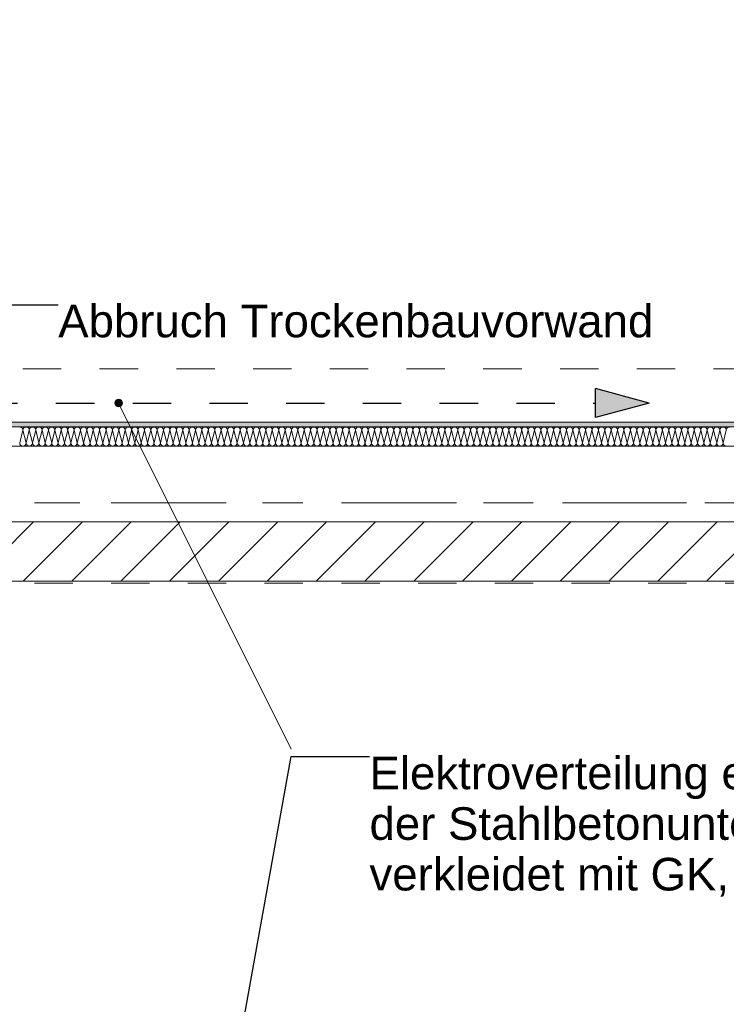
# Model space of a CAD drawing. Header units: metres. Extents: x -4 to 99, y -11 to 17.
# Tile 278 of 656: x 22.34 to 24.18, y 6.99 to 9.56. Entities that reach past the tile are written whole.
import ezdxf

# ---------------------------------------------------------------- set-up
doc = ezdxf.new("R2010")
doc.units = ezdxf.units.M
doc.header["$MEASUREMENT"] = 0
for name, pattern in [('Achse', [0.2, 0.1, -0.05, 0, -0.05]), ('Strichlinie doppelt', [0.546806, 0.264583, -0.105833, 0.070556, -0.105833]), ('Strichlinie eng', [0.115, 0.075, -0.04]), ('Untersicht', [0.1, 0.075, -0.025]), ('Wipeout_Contour', [1, 0, -1])]:
    doc.linetypes.add(name, pattern=pattern)
for name, color, linetype in [('152 - Bemaßung_ Beschriftung.Ausbau', 7, 'Continuous'), ('451 - Universal.Achsen Raster', 7, 'Continuous'), ('605 - Struktur.Wand Innen', 7, 'Continuous'), ('608 - Struktur.Träger', 7, 'Continuous'), ('650 - Abdeckung.Fußboden Aufbau', 7, 'Continuous'), ('Abbruch_606 - Struktur.Wand Innen Ausbau', 7, 'Continuous'), ('Neubau_152 - Bemaßung_ Beschriftung.Ausbau', 7, 'Continuous'), ('Neubau_653 - Abdeckung.TB Verkofferung', 7, 'Continuous')]:
    doc.layers.add(name, color=color, linetype=linetype)
doc.styles.add('ERSTELLTER_STIL_2', font='txt')
doc.linetypes.add('Abbruch 1', pattern='A,0,[1,2022.0244.A_L5A-PL02.04_iD_Grundriss 2.OG1.Shx,S=0.001984,R=0,X=0,Y=0],-0.25,0', length=0.25)
doc.dimstyles.new('ERSTELLTER_STIL__6', dxfattribs={"dimtxt": 0.18, "dimasz": 0.03648, "dimexe": 0.18, "dimexo": 0.0625, "dimgap": 0, "dimtad": 0, "dimtih": 1, "dimtoh": 1, "dimdec": 4, "dimzin": 0, "dimdsep": 46, "dimcen": 0.09, "dimadec": 0, "dimazin": 0, "dimtfac": 1, "dimtdec": 4, "dimtmove": 0, "dimatfit": 3, "dimldrblk": 'ARROWHEAD_11', "dimfxl": 1, "dimtolj": 1, "dimtzin": 0, "dimarcsym": 0})

# ---------------------------------------------------------------- blocks, each defined once
blk = doc.blocks.new('*X22')
at = {"layer": 'Abbruch_606 - Struktur.Wand Innen Ausbau', "color": 7, "linetype": 'Continuous', "lineweight": 5}
for p, q in [((22.35, 8.4891), (22.3417, 8.4558)), ((22.35, 8.4891), (22.3583, 8.4558)), ((22.3667, 8.4891), (22.3583, 8.4558)), ((22.3667, 8.4891), (22.375, 8.4558)), ((22.3833, 8.4891), (22.375, 8.4558)), ((22.3833, 8.4891), (22.3917, 8.4558)), ((22.4, 8.4891), (22.3917, 8.4558)), ((22.4, 8.4891), (22.4083, 8.4558)), ((22.4167, 8.4891), (22.4083, 8.4558)), ((22.4167, 8.4891), (22.425, 8.4558)), ((22.4333, 8.4891), (22.425, 8.4558)), ((22.4333, 8.4891), (22.4417, 8.4558)), ((22.45, 8.4891), (22.4417, 8.4558)), ((22.45, 8.4891), (22.4583, 8.4558)), ((22.4667, 8.4891), (22.4583, 8.4558)), ((22.4667, 8.4891), (22.475, 8.4558)), ((22.4833, 8.4891), (22.475, 8.4558)), ((22.4833, 8.4891), (22.4917, 8.4558)), ((22.5, 8.4891), (22.4917, 8.4558)), ((22.5, 8.4891), (22.5083, 8.4558)), ((22.5167, 8.4891), (22.5083, 8.4558)), ((22.5167, 8.4891), (22.525, 8.4558)), ((22.5333, 8.4891), (22.525, 8.4558)), ((22.5333, 8.4891), (22.5417, 8.4558)), ((22.55, 8.4891), (22.5417, 8.4558)), ((22.55, 8.4891), (22.5583, 8.4558)), ((22.5667, 8.4891), (22.5583, 8.4558)), ((22.5667, 8.4891), (22.575, 8.4558)), ((22.5833, 8.4891), (22.575, 8.4558)), ((22.5833, 8.4891), (22.5917, 8.4558)), ((22.6, 8.4891), (22.5917, 8.4558)), ((22.6, 8.4891), (22.6083, 8.4558)), ((22.6167, 8.4891), (22.6083, 8.4558)), ((22.6167, 8.4891), (22.625, 8.4558)), ((22.6333, 8.4891), (22.625, 8.4558)), ((22.6333, 8.4891), (22.6417, 8.4558)), ((22.65, 8.4891), (22.6417, 8.4558)), ((22.65, 8.4891), (22.6583, 8.4558)), ((22.6667, 8.4891), (22.6583, 8.4558)), ((22.6667, 8.4891), (22.675, 8.4558)), ((22.6833, 8.4891), (22.675, 8.4558)), ((22.6833, 8.4891), (22.6917, 8.4558)), ((22.7, 8.4891), (22.6917, 8.4558)), ((22.7, 8.4891), (22.7083, 8.4558)), ((22.7167, 8.4891), (22.7083, 8.4558)), ((22.7167, 8.4891), (22.725, 8.4558)), ((22.7333, 8.4891), (22.725, 8.4558)), ((22.7333, 8.4891), (22.7417, 8.4558)), ((22.75, 8.4891), (22.7417, 8.4558)), ((22.75, 8.4891), (22.7583, 8.4558)), ((22.7667, 8.4891), (22.7583, 8.4558)), ((22.7667, 8.4891), (22.775, 8.4558)), ((22.7833, 8.4891), (22.775, 8.4558)), ((22.7833, 8.4891), (22.7917, 8.4558)), ((22.8, 8.4891), (22.7917, 8.4558)), ((22.8, 8.4891), (22.8083, 8.4558)), ((22.8167, 8.4891), (22.8083, 8.4558)), ((22.8167, 8.4891), (22.825, 8.4558)), ((22.8333, 8.4891), (22.825, 8.4558)), ((22.8333, 8.4891), (22.8417, 8.4558)), ((22.85, 8.4891), (22.8417, 8.4558)), ((22.85, 8.4891), (22.8583, 8.4558)), ((22.8667, 8.4891), (22.8583, 8.4558)), ((22.8667, 8.4891), (22.875, 8.4558)), ((22.8833, 8.4891), (22.875, 8.4558)), ((22.8833, 8.4891), (22.8917, 8.4558)), ((22.9, 8.4891), (22.8917, 8.4558)), ((22.9, 8.4891), (22.9083, 8.4558)), ((22.9167, 8.4891), (22.9083, 8.4558)), ((22.9167, 8.4891), (22.925, 8.4558)), ((22.9333, 8.4891), (22.925, 8.4558)), ((22.9333, 8.4891), (22.9417, 8.4558)), ((22.95, 8.4891), (22.9417, 8.4558)), ((22.95, 8.4891), (22.9583, 8.4558)), ((22.9667, 8.4891), (22.9583, 8.4558)), ((22.9667, 8.4891), (22.975, 8.4558)), ((22.9833, 8.4891), (22.975, 8.4558)), ((22.9833, 8.4891), (22.9917, 8.4558)), ((23, 8.4891), (22.9917, 8.4558)), ((23, 8.4891), (23.0083, 8.4558)), ((23.0167, 8.4891), (23.0083, 8.4558)), ((23.0167, 8.4891), (23.025, 8.4558)), ((23.0333, 8.4891), (23.025, 8.4558)), ((23.0333, 8.4891), (23.0417, 8.4558)), ((23.05, 8.4891), (23.0417, 8.4558)), ((23.05, 8.4891), (23.0583, 8.4558)), ((23.0667, 8.4891), (23.0583, 8.4558)), ((23.0667, 8.4891), (23.075, 8.4558)), ((23.0833, 8.4891), (23.075, 8.4558)), ((23.0833, 8.4891), (23.0917, 8.4558)), ((23.1, 8.4891), (23.0917, 8.4558)), ((23.1, 8.4891), (23.1083, 8.4558)), ((23.1167, 8.4891), (23.1083, 8.4558)), ((23.1167, 8.4891), (23.125, 8.4558)), ((23.1333, 8.4891), (23.125, 8.4558)), ((23.1333, 8.4891), (23.1417, 8.4558)), ((23.15, 8.4891), (23.1417, 8.4558)), ((23.15, 8.4891), (23.1583, 8.4558)), ((23.1667, 8.4891), (23.1583, 8.4558)), ((23.1667, 8.4891), (23.175, 8.4558)), ((23.1833, 8.4891), (23.175, 8.4558)), ((23.1833, 8.4891), (23.1917, 8.4558)), ((23.2, 8.4891), (23.1917, 8.4558)), ((23.2, 8.4891), (23.2083, 8.4558)), ((23.2167, 8.4891), (23.2083, 8.4558)), ((23.2167, 8.4891), (23.225, 8.4558)), ((23.2333, 8.4891), (23.225, 8.4558)), ((23.2333, 8.4891), (23.2417, 8.4558)), ((23.25, 8.4891), (23.2417, 8.4558)), ((23.25, 8.4891), (23.2583, 8.4558)), ((23.2667, 8.4891), (23.2583, 8.4558)), ((23.2667, 8.4891), (23.275, 8.4558)), ((23.2833, 8.4891), (23.275, 8.4558)), ((23.2833, 8.4891), (23.2917, 8.4558)), ((23.3, 8.4891), (23.2917, 8.4558)), ((23.3, 8.4891), (23.3083, 8.4558)), ((23.3167, 8.4891), (23.3083, 8.4558)), ((23.3167, 8.4891), (23.325, 8.4558)), ((23.3333, 8.4891), (23.325, 8.4558)), ((23.3333, 8.4891), (23.3417, 8.4558)), ((23.35, 8.4891), (23.3417, 8.4558)), ((23.35, 8.4891), (23.3583, 8.4558)), ((23.3667, 8.4891), (23.3583, 8.4558)), ((23.3667, 8.4891), (23.375, 8.4558)), ((23.3833, 8.4891), (23.375, 8.4558)), ((23.3833, 8.4891), (23.3917, 8.4558)), ((23.4, 8.4891), (23.3917, 8.4558)), ((23.4, 8.4891), (23.4083, 8.4558)), ((23.4167, 8.4891), (23.4083, 8.4558)), ((23.4167, 8.4891), (23.425, 8.4558)), ((23.4333, 8.4891), (23.425, 8.4558)), ((23.4333, 8.4891), (23.4417, 8.4558)), ((23.45, 8.4891), (23.4417, 8.4558)), ((23.45, 8.4891), (23.4583, 8.4558)), ((23.4667, 8.4891), (23.4583, 8.4558)), ((23.4667, 8.4891), (23.475, 8.4558)), ((23.4833, 8.4891), (23.475, 8.4558)), ((23.4833, 8.4891), (23.4917, 8.4558)), ((23.5, 8.4891), (23.4917, 8.4558)), ((23.5, 8.4891), (23.5083, 8.4558)), ((23.5167, 8.4891), (23.5083, 8.4558)), ((23.5167, 8.4891), (23.525, 8.4558)), ((23.5333, 8.4891), (23.525, 8.4558)), ((23.5333, 8.4891), (23.5417, 8.4558)), ((23.55, 8.4891), (23.5417, 8.4558)), ((23.55, 8.4891), (23.5583, 8.4558)), ((23.5667, 8.4891), (23.5583, 8.4558)), ((23.5667, 8.4891), (23.575, 8.4558)), ((23.5833, 8.4891), (23.575, 8.4558)), ((23.5833, 8.4891), (23.5917, 8.4558)), ((23.6, 8.4891), (23.5917, 8.4558)), ((23.6, 8.4891), (23.6083, 8.4558)), ((23.6167, 8.4891), (23.6083, 8.4558)), ((23.6167, 8.4891), (23.625, 8.4558)), ((23.6333, 8.4891), (23.625, 8.4558)), ((23.6333, 8.4891), (23.6417, 8.4558)), ((23.65, 8.4891), (23.6417, 8.4558)), ((23.65, 8.4891), (23.6583, 8.4558)), ((23.6667, 8.4891), (23.6583, 8.4558)), ((23.6667, 8.4891), (23.675, 8.4558)), ((23.6833, 8.4891), (23.675, 8.4558)), ((23.6833, 8.4891), (23.6917, 8.4558)), ((23.7, 8.4891), (23.6917, 8.4558)), ((23.7, 8.4891), (23.7083, 8.4558)), ((23.7167, 8.4891), (23.7083, 8.4558)), ((23.7167, 8.4891), (23.725, 8.4558)), ((23.7333, 8.4891), (23.725, 8.4558)), ((23.7333, 8.4891), (23.7417, 8.4558)), ((23.75, 8.4891), (23.7417, 8.4558)), ((23.75, 8.4891), (23.7583, 8.4558)), ((23.7667, 8.4891), (23.7583, 8.4558)), ((23.7667, 8.4891), (23.775, 8.4558)), ((23.7833, 8.4891), (23.775, 8.4558)), ((23.7833, 8.4891), (23.7917, 8.4558)), ((23.8, 8.4891), (23.7917, 8.4558)), ((23.8, 8.4891), (23.8083, 8.4558)), ((23.8167, 8.4891), (23.8083, 8.4558)), ((23.8167, 8.4891), (23.825, 8.4558)), ((23.8333, 8.4891), (23.825, 8.4558)), ((23.8333, 8.4891), (23.8417, 8.4558)), ((23.85, 8.4891), (23.8417, 8.4558)), ((23.85, 8.4891), (23.8583, 8.4558)), ((23.8667, 8.4891), (23.8583, 8.4558)), ((23.8667, 8.4891), (23.875, 8.4558)), ((23.8833, 8.4891), (23.875, 8.4558)), ((23.8833, 8.4891), (23.8917, 8.4558)), ((23.9, 8.4891), (23.8917, 8.4558)), ((23.9, 8.4891), (23.9083, 8.4558)), ((23.9167, 8.4891), (23.9083, 8.4558)), ((23.9167, 8.4891), (23.925, 8.4558)), ((23.9333, 8.4891), (23.925, 8.4558)), ((23.9333, 8.4891), (23.9417, 8.4558)), ((23.95, 8.4891), (23.9417, 8.4558)), ((23.95, 8.4891), (23.9583, 8.4558)), ((23.9667, 8.4891), (23.9583, 8.4558)), ((23.9667, 8.4891), (23.975, 8.4558)), ((23.9833, 8.4891), (23.975, 8.4558)), ((23.9833, 8.4891), (23.9917, 8.4558)), ((24, 8.4891), (23.9917, 8.4558)), ((24, 8.4891), (24.0083, 8.4558)), ((24.0167, 8.4891), (24.0083, 8.4558)), ((24.0167, 8.4891), (24.025, 8.4558)), ((24.0333, 8.4891), (24.025, 8.4558)), ((24.0333, 8.4891), (24.0417, 8.4558)), ((24.05, 8.4891), (24.0417, 8.4558)), ((24.05, 8.4891), (24.0583, 8.4558)), ((24.0667, 8.4891), (24.0583, 8.4558)), ((24.0667, 8.4891), (24.075, 8.4558)), ((24.0833, 8.4891), (24.075, 8.4558)), ((24.0833, 8.4891), (24.0917, 8.4558)), ((24.1, 8.4891), (24.0917, 8.4558)), ((24.1, 8.4891), (24.1083, 8.4558)), ((24.1167, 8.4891), (24.1083, 8.4558)), ((24.1167, 8.4891), (24.125, 8.4558)), ((24.1333, 8.4891), (24.125, 8.4558)), ((24.1333, 8.4891), (24.1417, 8.4558)), ((24.15, 8.4891), (24.1417, 8.4558)), ((24.15, 8.4891), (24.1583, 8.4558)), ((24.1667, 8.4891), (24.1583, 8.4558)), ((24.1667, 8.4891), (24.175, 8.4558)), ((24.1833, 8.4891), (24.175, 8.4558))]:
    blk.add_line(p, q, dxfattribs=at)
for centre, start, end in [((22.3417, 8.4891), 0, 90), ((22.3583, 8.4891), 90, 180), ((22.3583, 8.4891), 0, 90), ((22.375, 8.4891), 90, 180), ((22.375, 8.4891), 0, 90), ((22.3917, 8.4891), 90, 180), ((22.3917, 8.4891), 0, 90), ((22.4083, 8.4891), 90, 180), ((22.4083, 8.4891), 0, 90), ((22.425, 8.4891), 90, 180), ((22.425, 8.4891), 0, 90), ((22.4417, 8.4891), 90, 180), ((22.4417, 8.4891), 0, 90), ((22.4583, 8.4891), 90, 180), ((22.4583, 8.4891), 0, 90), ((22.475, 8.4891), 90, 180), ((22.475, 8.4891), 0, 90), ((22.4917, 8.4891), 90, 180), ((22.4917, 8.4891), 0, 90), ((22.5083, 8.4891), 90, 180), ((22.5083, 8.4891), 0, 90), ((22.525, 8.4891), 90, 180), ((22.525, 8.4891), 0, 90), ((22.5417, 8.4891), 90, 180), ((22.5417, 8.4891), 0, 90), ((22.5583, 8.4891), 90, 180), ((22.5583, 8.4891), 0, 90), ((22.575, 8.4891), 90, 180), ((22.575, 8.4891), 0, 90), ((22.5917, 8.4891), 90, 180), ((22.5917, 8.4891), 0, 90), ((22.6083, 8.4891), 90, 180), ((22.6083, 8.4891), 0, 90), ((22.625, 8.4891), 90, 180), ((22.625, 8.4891), 0, 90), ((22.6417, 8.4891), 90, 180), ((22.6417, 8.4891), 0, 90), ((22.6583, 8.4891), 90, 180), ((22.6583, 8.4891), 0, 90), ((22.675, 8.4891), 90, 180), ((22.675, 8.4891), 0, 90), ((22.6917, 8.4891), 90, 180), ((22.6917, 8.4891), 0, 90), ((22.7083, 8.4891), 90, 180), ((22.7083, 8.4891), 0, 90), ((22.725, 8.4891), 90, 180), ((22.725, 8.4891), 0, 90), ((22.7417, 8.4891), 90, 180), ((22.7417, 8.4891), 0, 90), ((22.7583, 8.4891), 90, 180), ((22.7583, 8.4891), 0, 90), ((22.775, 8.4891), 90, 180), ((22.775, 8.4891), 0, 90), ((22.7917, 8.4891), 90, 180), ((22.7917, 8.4891), 0, 90), ((22.8083, 8.4891), 90, 180), ((22.8083, 8.4891), 0, 90), ((22.825, 8.4891), 90, 180), ((22.825, 8.4891), 0, 90), ((22.8417, 8.4891), 90, 180), ((22.8417, 8.4891), 0, 90), ((22.8583, 8.4891), 90, 180), ((22.8583, 8.4891), 0, 90), ((22.875, 8.4891), 90, 180), ((22.875, 8.4891), 0, 90), ((22.8917, 8.4891), 90, 180), ((22.8917, 8.4891), 0, 90), ((22.9083, 8.4891), 90, 180), ((22.9083, 8.4891), 0, 90), ((22.925, 8.4891), 90, 180), ((22.925, 8.4891), 0, 90), ((22.9417, 8.4891), 90, 180), ((22.9417, 8.4891), 0, 90), ((22.9583, 8.4891), 90, 180), ((22.9583, 8.4891), 0, 90), ((22.975, 8.4891), 90, 180), ((22.975, 8.4891), 0, 90), ((22.9917, 8.4891), 90, 180), ((22.9917, 8.4891), 0, 90), ((23.0083, 8.4891), 90, 180), ((23.0083, 8.4891), 0, 90), ((23.025, 8.4891), 90, 180), ((23.025, 8.4891), 0, 90), ((23.0417, 8.4891), 90, 180), ((23.0417, 8.4891), 0, 90), ((23.0583, 8.4891), 90, 180), ((23.0583, 8.4891), 0, 90), ((23.075, 8.4891), 90, 180), ((23.075, 8.4891), 0, 90), ((23.0917, 8.4891), 90, 180), ((23.0917, 8.4891), 0, 90), ((23.1083, 8.4891), 90, 180), ((23.1083, 8.4891), 0, 90), ((23.125, 8.4891), 90, 180), ((23.125, 8.4891), 0, 90), ((23.1417, 8.4891), 90, 180), ((23.1417, 8.4891), 0, 90), ((23.1583, 8.4891), 90, 180), ((23.1583, 8.4891), 0, 90), ((23.175, 8.4891), 90, 180), ((23.175, 8.4891), 0, 90), ((23.1917, 8.4891), 90, 180), ((23.1917, 8.4891), 0, 90), ((23.2083, 8.4891), 90, 180), ((23.2083, 8.4891), 0, 90), ((23.225, 8.4891), 90, 180), ((23.225, 8.4891), 0, 90), ((23.2417, 8.4891), 90, 180), ((23.2417, 8.4891), 0, 90), ((23.2583, 8.4891), 90, 180), ((23.2583, 8.4891), 0, 90), ((23.275, 8.4891), 90, 180), ((23.275, 8.4891), 0, 90), ((23.2917, 8.4891), 90, 180), ((23.2917, 8.4891), 0, 90), ((23.3083, 8.4891), 90, 180), ((23.3083, 8.4891), 0, 90), ((23.325, 8.4891), 90, 180), ((23.325, 8.4891), 0, 90), ((23.3417, 8.4891), 90, 180), ((23.3417, 8.4891), 0, 90), ((23.3583, 8.4891), 90, 180), ((23.3583, 8.4891), 0, 90), ((23.375, 8.4891), 90, 180), ((23.375, 8.4891), 0, 90), ((23.3917, 8.4891), 90, 180), ((23.3917, 8.4891), 0, 90), ((23.4083, 8.4891), 90, 180), ((23.4083, 8.4891), 0, 90), ((23.425, 8.4891), 90, 180), ((23.425, 8.4891), 0, 90), ((23.4417, 8.4891), 90, 180), ((23.4417, 8.4891), 0, 90), ((23.4583, 8.4891), 90, 180), ((23.4583, 8.4891), 0, 90), ((23.475, 8.4891), 90, 180), ((23.475, 8.4891), 0, 90), ((23.4917, 8.4891), 90, 180), ((23.4917, 8.4891), 0, 90), ((23.5083, 8.4891), 90, 180), ((23.5083, 8.4891), 0, 90), ((23.525, 8.4891), 90, 180), ((23.525, 8.4891), 0, 90), ((23.5417, 8.4891), 90, 180), ((23.5417, 8.4891), 0, 90), ((23.5583, 8.4891), 90, 180), ((23.5583, 8.4891), 0, 90), ((23.575, 8.4891), 90, 180), ((23.575, 8.4891), 0, 90), ((23.5917, 8.4891), 90, 180), ((23.5917, 8.4891), 0, 90), ((23.6083, 8.4891), 90, 180), ((23.6083, 8.4891), 0, 90), ((23.625, 8.4891), 90, 180), ((23.625, 8.4891), 0, 90), ((23.6417, 8.4891), 90, 180), ((23.6417, 8.4891), 0, 90), ((23.6583, 8.4891), 90, 180), ((23.6583, 8.4891), 0, 90), ((23.675, 8.4891), 90, 180), ((23.675, 8.4891), 0, 90), ((23.6917, 8.4891), 90, 180), ((23.6917, 8.4891), 0, 90), ((23.7083, 8.4891), 90, 180), ((23.7083, 8.4891), 0, 90), ((23.725, 8.4891), 90, 180), ((23.725, 8.4891), 0, 90), ((23.7417, 8.4891), 90, 180), ((23.7417, 8.4891), 0, 90), ((23.7583, 8.4891), 90, 180), ((23.7583, 8.4891), 0, 90), ((23.775, 8.4891), 90, 180), ((23.775, 8.4891), 0, 90), ((23.7917, 8.4891), 90, 180), ((23.7917, 8.4891), 0, 90), ((23.8083, 8.4891), 90, 180), ((23.8083, 8.4891), 0, 90), ((23.825, 8.4891), 90, 180), ((23.825, 8.4891), 0, 90), ((23.8417, 8.4891), 90, 180), ((23.8417, 8.4891), 0, 90), ((23.8583, 8.4891), 90, 180), ((23.8583, 8.4891), 0, 90), ((23.875, 8.4891), 90, 180), ((23.875, 8.4891), 0, 90), ((23.8917, 8.4891), 90, 180), ((23.8917, 8.4891), 0, 90), ((23.9083, 8.4891), 90, 180), ((23.9083, 8.4891), 0, 90), ((23.925, 8.4891), 90, 180), ((23.925, 8.4891), 0, 90), ((23.9417, 8.4891), 90, 180), ((23.9417, 8.4891), 0, 90), ((23.9583, 8.4891), 90, 180), ((23.9583, 8.4891), 0, 90), ((23.975, 8.4891), 90, 180), ((23.975, 8.4891), 0, 90), ((23.9917, 8.4891), 90, 180), ((23.9917, 8.4891), 0, 90), ((24.0083, 8.4891), 90, 180), ((24.0083, 8.4891), 0, 90), ((24.025, 8.4891), 90, 180), ((24.025, 8.4891), 0, 90), ((24.0417, 8.4891), 90, 180), ((24.0417, 8.4891), 0, 90), ((24.0583, 8.4891), 90, 180), ((24.0583, 8.4891), 0, 90), ((24.075, 8.4891), 90, 180), ((24.075, 8.4891), 0, 90), ((24.0917, 8.4891), 90, 180), ((24.0917, 8.4891), 0, 90), ((24.1083, 8.4891), 90, 180), ((24.1083, 8.4891), 0, 90), ((24.125, 8.4891), 90, 180), ((24.125, 8.4891), 0, 90), ((24.1417, 8.4891), 90, 180), ((24.1417, 8.4891), 0, 90), ((24.1583, 8.4891), 90, 180), ((24.1583, 8.4891), 0, 90), ((24.175, 8.4891), 90, 180), ((24.175, 8.4891), 0, 90), ((24.1917, 8.4891), 90, 180), ((22.35, 8.4558), 180, 270), ((22.35, 8.4558), 270, 0), ((22.3667, 8.4558), 180, 270), ((22.3667, 8.4558), 270, 0), ((22.3833, 8.4558), 180, 270), ((22.3833, 8.4558), 270, 0), ((22.4, 8.4558), 180, 270), ((22.4, 8.4558), 270, 0), ((22.4167, 8.4558), 180, 270), ((22.4167, 8.4558), 270, 0), ((22.4333, 8.4558), 180, 270), ((22.4333, 8.4558), 270, 0), ((22.45, 8.4558), 180, 270), ((22.45, 8.4558), 270, 0), ((22.4667, 8.4558), 180, 270), ((22.4667, 8.4558), 270, 0), ((22.4833, 8.4558), 180, 270), ((22.4833, 8.4558), 270, 0), ((22.5, 8.4558), 180, 270), ((22.5, 8.4558), 270, 0), ((22.5167, 8.4558), 180, 270), ((22.5167, 8.4558), 270, 0), ((22.5333, 8.4558), 180, 270), ((22.5333, 8.4558), 270, 0), ((22.55, 8.4558), 180, 270), ((22.55, 8.4558), 270, 0), ((22.5667, 8.4558), 180, 270), ((22.5667, 8.4558), 270, 0), ((22.5833, 8.4558), 180, 270), ((22.5833, 8.4558), 270, 0), ((22.6, 8.4558), 180, 270), ((22.6, 8.4558), 270, 0), ((22.6167, 8.4558), 180, 270), ((22.6167, 8.4558), 270, 0), ((22.6333, 8.4558), 180, 270), ((22.6333, 8.4558), 270, 0), ((22.65, 8.4558), 180, 270), ((22.65, 8.4558), 270, 0), ((22.6667, 8.4558), 180, 270), ((22.6667, 8.4558), 270, 0), ((22.6833, 8.4558), 180, 270), ((22.6833, 8.4558), 270, 0), ((22.7, 8.4558), 180, 270), ((22.7, 8.4558), 270, 0), ((22.7167, 8.4558), 180, 270), ((22.7167, 8.4558), 270, 0), ((22.7333, 8.4558), 180, 270), ((22.7333, 8.4558), 270, 0), ((22.75, 8.4558), 180, 270), ((22.75, 8.4558), 270, 0), ((22.7667, 8.4558), 180, 270), ((22.7667, 8.4558), 270, 0), ((22.7833, 8.4558), 180, 270), ((22.7833, 8.4558), 270, 0), ((22.8, 8.4558), 180, 270), ((22.8, 8.4558), 270, 0), ((22.8167, 8.4558), 180, 270), ((22.8167, 8.4558), 270, 0), ((22.8333, 8.4558), 180, 270), ((22.8333, 8.4558), 270, 0), ((22.85, 8.4558), 180, 270), ((22.85, 8.4558), 270, 0), ((22.8667, 8.4558), 180, 270), ((22.8667, 8.4558), 270, 0), ((22.8833, 8.4558), 180, 270), ((22.8833, 8.4558), 270, 0), ((22.9, 8.4558), 180, 270), ((22.9, 8.4558), 270, 0), ((22.9167, 8.4558), 180, 270), ((22.9167, 8.4558), 270, 0), ((22.9333, 8.4558), 180, 270), ((22.9333, 8.4558), 270, 0), ((22.95, 8.4558), 180, 270), ((22.95, 8.4558), 270, 0), ((22.9667, 8.4558), 180, 270), ((22.9667, 8.4558), 270, 0), ((22.9833, 8.4558), 180, 270), ((22.9833, 8.4558), 270, 0), ((23, 8.4558), 180, 270), ((23, 8.4558), 270, 0), ((23.0167, 8.4558), 180, 270), ((23.0167, 8.4558), 270, 0), ((23.0333, 8.4558), 180, 270), ((23.0333, 8.4558), 270, 0), ((23.05, 8.4558), 180, 270), ((23.05, 8.4558), 270, 0), ((23.0667, 8.4558), 180, 270), ((23.0667, 8.4558), 270, 0), ((23.0833, 8.4558), 180, 270), ((23.0833, 8.4558), 270, 0), ((23.1, 8.4558), 180, 270), ((23.1, 8.4558), 270, 0), ((23.1167, 8.4558), 180, 270), ((23.1167, 8.4558), 270, 0), ((23.1333, 8.4558), 180, 270), ((23.1333, 8.4558), 270, 0), ((23.15, 8.4558), 180, 270), ((23.15, 8.4558), 270, 0), ((23.1667, 8.4558), 180, 270), ((23.1667, 8.4558), 270, 0), ((23.1833, 8.4558), 180, 270), ((23.1833, 8.4558), 270, 0), ((23.2, 8.4558), 180, 270), ((23.2, 8.4558), 270, 0), ((23.2167, 8.4558), 180, 270), ((23.2167, 8.4558), 270, 0), ((23.2333, 8.4558), 180, 270), ((23.2333, 8.4558), 270, 0), ((23.25, 8.4558), 180, 270), ((23.25, 8.4558), 270, 0), ((23.2667, 8.4558), 180, 270), ((23.2667, 8.4558), 270, 0), ((23.2833, 8.4558), 180, 270), ((23.2833, 8.4558), 270, 0), ((23.3, 8.4558), 180, 270), ((23.3, 8.4558), 270, 0), ((23.3167, 8.4558), 180, 270), ((23.3167, 8.4558), 270, 0), ((23.3333, 8.4558), 180, 270), ((23.3333, 8.4558), 270, 0), ((23.35, 8.4558), 180, 270), ((23.35, 8.4558), 270, 0), ((23.3667, 8.4558), 180, 270), ((23.3667, 8.4558), 270, 0), ((23.3833, 8.4558), 180, 270), ((23.3833, 8.4558), 270, 0), ((23.4, 8.4558), 180, 270), ((23.4, 8.4558), 270, 0), ((23.4167, 8.4558), 180, 270), ((23.4167, 8.4558), 270, 0), ((23.4333, 8.4558), 180, 270), ((23.4333, 8.4558), 270, 0), ((23.45, 8.4558), 180, 270), ((23.45, 8.4558), 270, 0), ((23.4667, 8.4558), 180, 270), ((23.4667, 8.4558), 270, 0), ((23.4833, 8.4558), 180, 270), ((23.4833, 8.4558), 270, 0), ((23.5, 8.4558), 180, 270), ((23.5, 8.4558), 270, 0), ((23.5167, 8.4558), 180, 270), ((23.5167, 8.4558), 270, 0), ((23.5333, 8.4558), 180, 270), ((23.5333, 8.4558), 270, 0), ((23.55, 8.4558), 180, 270), ((23.55, 8.4558), 270, 0), ((23.5667, 8.4558), 180, 270), ((23.5667, 8.4558), 270, 0), ((23.5833, 8.4558), 180, 270), ((23.5833, 8.4558), 270, 0), ((23.6, 8.4558), 180, 270), ((23.6, 8.4558), 270, 0), ((23.6167, 8.4558), 180, 270), ((23.6167, 8.4558), 270, 0), ((23.6333, 8.4558), 180, 270), ((23.6333, 8.4558), 270, 0), ((23.65, 8.4558), 180, 270), ((23.65, 8.4558), 270, 0), ((23.6667, 8.4558), 180, 270), ((23.6667, 8.4558), 270, 0), ((23.6833, 8.4558), 180, 270), ((23.6833, 8.4558), 270, 0), ((23.7, 8.4558), 180, 270), ((23.7, 8.4558), 270, 0), ((23.7167, 8.4558), 180, 270), ((23.7167, 8.4558), 270, 0), ((23.7333, 8.4558), 180, 270), ((23.7333, 8.4558), 270, 0), ((23.75, 8.4558), 180, 270), ((23.75, 8.4558), 270, 0), ((23.7667, 8.4558), 180, 270), ((23.7667, 8.4558), 270, 0), ((23.7833, 8.4558), 180, 270), ((23.7833, 8.4558), 270, 0), ((23.8, 8.4558), 180, 270), ((23.8, 8.4558), 270, 0), ((23.8167, 8.4558), 180, 270), ((23.8167, 8.4558), 270, 0), ((23.8333, 8.4558), 180, 270), ((23.8333, 8.4558), 270, 0), ((23.85, 8.4558), 180, 270), ((23.85, 8.4558), 270, 0), ((23.8667, 8.4558), 180, 270), ((23.8667, 8.4558), 270, 0), ((23.8833, 8.4558), 180, 270), ((23.8833, 8.4558), 270, 0), ((23.9, 8.4558), 180, 270), ((23.9, 8.4558), 270, 0), ((23.9167, 8.4558), 180, 270), ((23.9167, 8.4558), 270, 0), ((23.9333, 8.4558), 180, 270), ((23.9333, 8.4558), 270, 0), ((23.95, 8.4558), 180, 270), ((23.95, 8.4558), 270, 0), ((23.9667, 8.4558), 180, 270), ((23.9667, 8.4558), 270, 0), ((23.9833, 8.4558), 180, 270), ((23.9833, 8.4558), 270, 0), ((24, 8.4558), 180, 270), ((24, 8.4558), 270, 0), ((24.0167, 8.4558), 180, 270), ((24.0167, 8.4558), 270, 0), ((24.0333, 8.4558), 180, 270), ((24.0333, 8.4558), 270, 0), ((24.05, 8.4558), 180, 270), ((24.05, 8.4558), 270, 0), ((24.0667, 8.4558), 180, 270), ((24.0667, 8.4558), 270, 0), ((24.0833, 8.4558), 180, 270), ((24.0833, 8.4558), 270, 0), ((24.1, 8.4558), 180, 270), ((24.1, 8.4558), 270, 0), ((24.1167, 8.4558), 180, 270), ((24.1167, 8.4558), 270, 0), ((24.1333, 8.4558), 180, 270), ((24.1333, 8.4558), 270, 0), ((24.15, 8.4558), 180, 270), ((24.15, 8.4558), 270, 0), ((24.1667, 8.4558), 180, 270), ((24.1667, 8.4558), 270, 0), ((24.1833, 8.4558), 180, 270)]:
    blk.add_arc(centre, 0.00833, start, end, dxfattribs=at)
blk = doc.blocks.new('ARROWHEAD_11')
at = {"color": 0, "linetype": 'Continuous', "lineweight": 0}
blk.add_line((0, 0), (-1, 0), dxfattribs=at)
at = {"color": 0, "linetype": 'Continuous', "lineweight": 0, "const_width": 0.25, "flags": 128}
blk.add_lwpolyline([(-0.125, 0, 1), (0.125, 0, 1)], format="xyb", close=True, dxfattribs=at)

msp = doc.modelspace()

# ---------------------------------------------------------------- hatches: boundary and pattern name
at = {"layer": 'Abbruch_606 - Struktur.Wand Innen Ausbau', "linetype": 'Continuous', "lineweight": 0, "true_color": 0x000000}
h = msp.add_hatch(dxfattribs=at)
h.set_pattern_fill('Gips_0001', color=18, style=0, pattern_type=2)
h.set_pattern_definition([(45, (0, 0), (-0.01767767, 0.01767767), [0, -0.025])])
h.paths.add_polyline_path([(25.57, 8.51), (18.69, 8.51), (18.69, 8.4975), (25.57, 8.4975)])
at = {"layer": 'Neubau_152 - Bemaßung_ Beschriftung.Ausbau', "linetype": 'Continuous', "lineweight": 13}
for points in [[(23.9824, 8.56), (23.8424, 8.5975), (23.8424, 8.5225)], [(22.5895, 8.56), (22.5902, 8.5562), (22.5924, 8.5529), (22.5957, 8.5507), (22.5995, 8.55), (22.6033, 8.5507), (22.6066, 8.5529), (22.6087, 8.5562), (22.6095, 8.56), (22.6087, 8.5638), (22.6066, 8.5671), (22.6033, 8.5692), (22.5995, 8.57), (22.5957, 8.5692), (22.5924, 8.5671), (22.5902, 8.5638)]]:
    msp.add_hatch(color=1, dxfattribs=at).paths.add_polyline_path(points)

# ---------------------------------------------------------------- linework, layer by layer
at = {"layer": '451 - Universal.Achsen Raster', "color": 160, "linetype": 'Strichlinie doppelt', "lineweight": 9, "true_color": 0x3232ff}
msp.add_line((64.935, 8.3), (-3.175, 8.3), dxfattribs=at)
at = {"layer": '608 - Struktur.Träger', "color": 7, "linetype": 'Untersicht', "lineweight": 13}
msp.add_line((0.38, 8.51), (61.88, 8.51), dxfattribs=at)
at = {"layer": '608 - Struktur.Träger', "color": 7, "linetype": 'Achse', "lineweight": 9}
msp.add_line((0.38, 8.3), (61.88, 8.3), dxfattribs=at)
at = {"layer": '650 - Abdeckung.Fußboden Aufbau', "color": 7, "linetype": 'Continuous', "lineweight": 13, "flags": 128}
for points in [[(18.6, 8.51), (18.69, 8.51), (18.69, 8.25), (21.97, 8.25), (25.57, 8.25), (25.57, 8.51), (25.65, 8.51), (25.65, 9.77)], [(27.01, 8.25), (27.01, 8.095), (25.89, 8.095), (25.89, 8.09), (25.57, 8.09), (25.57, 8.095), (18.69, 8.095), (18.69, 8.09), (18.37, 8.09), (18.37, 8.095), (17.25, 8.095), (17.25, 8.25)]]:
    msp.add_lwpolyline(points, dxfattribs=at)
at = {"layer": 'Abbruch_606 - Struktur.Wand Innen Ausbau', "color": 7, "linetype": 'Abbruch 1', "lineweight": 5}
msp.add_line((25.57, 8.4975), (18.69, 8.4975), dxfattribs=at)
at = {"layer": 'Abbruch_606 - Struktur.Wand Innen Ausbau', "color": 7, "linetype": 'Abbruch 1', "lineweight": 5, "flags": 128}
for points in [[(25.57, 8.51), (18.69, 8.51)], [(18.69, 8.4475), (25.57, 8.4475)]]:
    msp.add_lwpolyline(points, dxfattribs=at)
at = {"layer": 'Neubau_152 - Bemaßung_ Beschriftung.Ausbau', "color": 1, "linetype": 'Continuous', "lineweight": 25}
for p, q in [((23.8424, 8.5225), (23.8424, 8.5975)), ((23.9824, 8.56), (23.8424, 8.5975)), ((23.9824, 8.56), (23.8424, 8.5225))]:
    msp.add_line(p, q, dxfattribs=at)
at = {"layer": 'Neubau_152 - Bemaßung_ Beschriftung.Ausbau', "color": 1, "linetype": 'Strichlinie eng', "lineweight": 25, "flags": 128}
msp.add_lwpolyline([(21.4362, 8.56), (23.8424, 8.56)], dxfattribs=at)
at = {"layer": 'Neubau_152 - Bemaßung_ Beschriftung.Ausbau', "color": 1, "linetype": 'Continuous', "lineweight": 9}
msp.add_circle((22.5995, 8.56), 0.01, dxfattribs=at)
at = {"layer": 'Neubau_653 - Abdeckung.TB Verkofferung', "color": 1, "linetype": 'Untersicht', "lineweight": 9}
for p, q in [((25.65, 8.6495), (22.0355, 8.6495)), ((25.65, 8.25), (18.6, 8.25))]:
    msp.add_line(p, q, dxfattribs=at)

# ---------------------------------------------------------------- block references
at = {"layer": 'Abbruch_606 - Struktur.Wand Innen Ausbau', "color": 7, "lineweight": 18}
msp.add_blockref('*X22', (0, 0), dxfattribs=at)

# ---------------------------------------------------------------- texts
at = {"layer": '152 - Bemaßung_ Beschriftung.Ausbau', "color": 7, "linetype": 'Continuous', "lineweight": 9, "insert": (22.4421, 8.8165), "char_height": 0.085, "attachment_point": 1, "style": 'ERSTELLTER_STIL_2'}
msp.add_mtext('\\A1;{\\pql;\\fArial|b0|i0|c0|p38;Abbruch Trockenbauvorwand}', dxfattribs=at)
at = {"layer": 'Neubau_152 - Bemaßung_ Beschriftung.Ausbau', "color": 1, "linetype": 'Continuous', "lineweight": 13, "insert": (23.2534, 7.6375), "char_height": 0.085, "attachment_point": 1, "line_spacing_factor": 0.931953, "style": 'ERSTELLTER_STIL_2'}
msp.add_mtext('\\A1;{\\pql;\\fArial|b0|i0|c0|p38;Elektroverteilung entlang\\P\\pql;\\fArial|b0|i0|c0|p38;de\\fArial|b0|i0|c0|p38;r Stahlbetonunterzüge\\P\\pql;\\fArial|b0|i0|c0|p38;verkleidet mit GK, einlagig}', dxfattribs=at)

# ---------------------------------------------------------------- leaders
at = {"layer": '152 - Bemaßung_ Beschriftung.Ausbau', "color": 7, "linetype": 'Continuous', "lineweight": 9, "annotation_type": 0, "has_hookline": 1, "hookline_direction": 0, "text_width": 1.5411}
msp.add_leader([(22.2962, 8.51), (22.2962, 8.8165), (22.4421, 8.8165)], dimstyle='ERSTELLTER_STIL__6', dxfattribs=at)
at = {"layer": 'Neubau_152 - Bemaßung_ Beschriftung.Ausbau', "color": 1, "linetype": 'Continuous', "lineweight": 13, "annotation_type": 0, "has_hookline": 1, "hookline_direction": 0, "text_width": 1.3686}
msp.add_leader([(22.5995, 5.14), (23.0493, 7.6375), (23.2534, 7.6375)], dimstyle='ERSTELLTER_STIL__6', dxfattribs=at)

# ---------------------------------------------------------------- next in the draw order: wipeouts: each hides what was drawn before it
at = {"color": 254, "linetype": 'Wipeout_Contour', "lineweight": 0, "ltscale": 95.540869}
msp.add_wipeout([(19.29, 8.25), (19.29, 8.095), (25.58, 8.095), (25.58, 8.25)], dxfattribs=at).dxf.layer = '605 - Struktur.Wand Innen'

# ---------------------------------------------------------------- next in the draw order: hatches: boundary and pattern name
at = {"layer": '605 - Struktur.Wand Innen', "linetype": 'Continuous', "lineweight": 0, "true_color": 0x000000}
h = msp.add_hatch(dxfattribs=at)
h.set_pattern_fill('MW_Ziegel_0001', color=18, style=0, pattern_type=2)
h.set_pattern_definition([(45, (0, 0), (-0.0636396, 0.0636396), [])])
h.paths.add_polyline_path([(19.29, 8.25), (19.29, 8.095), (25.58, 8.095), (25.58, 8.25)])

# ---------------------------------------------------------------- next in the draw order: linework, layer by layer
at = {"layer": '605 - Struktur.Wand Innen', "color": 7, "linetype": 'Continuous', "lineweight": 18, "flags": 128}
for points in [[(25.58, 8.25), (19.29, 8.25)], [(19.29, 8.095), (25.58, 8.095)]]:
    msp.add_lwpolyline(points, dxfattribs=at)
at = {"layer": '608 - Struktur.Träger', "color": 7, "linetype": 'Untersicht', "lineweight": 13}
msp.add_line((0.38, 8.09), (61.88, 8.09), dxfattribs=at)
at = {"layer": 'Neubau_152 - Bemaßung_ Beschriftung.Ausbau', "color": 1, "linetype": 'Continuous', "lineweight": 9}
msp.add_line((23.0493, 7.6569), (22.6039, 8.551), dxfattribs=at)

doc.saveas('drawing.dxf')
